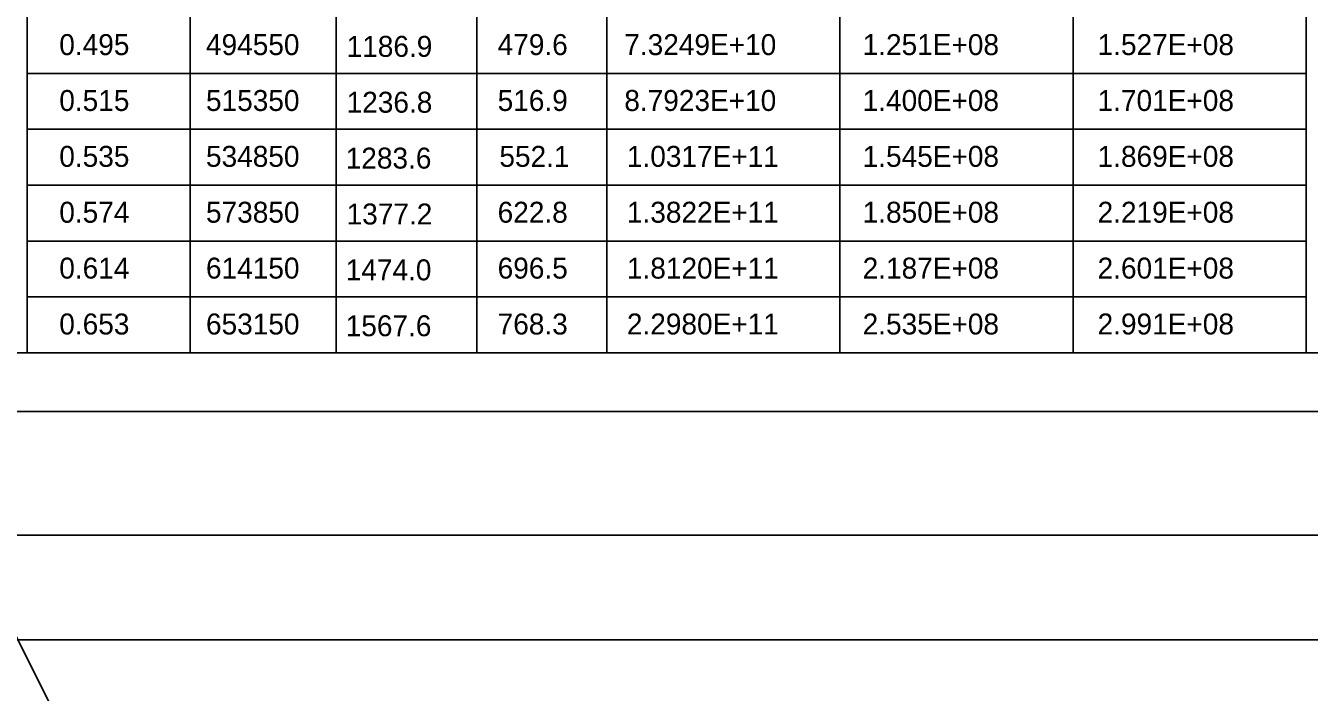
# Model space of a CAD drawing. Extents: x 635698 to 639877, y 296617 to 300175.
# Drawn here: x 636718.4 to 636902.1, y 299463.3 to 299558.7 of the extents above; entities that cross this region are included whole.
import ezdxf

# ---------------------------------------------------------------- set-up
doc = ezdxf.new("R2010")
doc.units = 0
for name, color, linetype in [('1', 7, 'Continuous'), ('2', 7, 'Continuous'), ('PLT-BNDY', 7, 'Continuous')]:
    doc.layers.add(name, color=color, linetype=linetype)

msp = doc.modelspace()

# ---------------------------------------------------------------- linework, layer by layer
at = {"layer": '1'}
msp.add_line((636360.88, 300174.81), (637328.96, 298262.27), dxfattribs=at)
at = {"layer": '2'}
for p, q in [((636718.58, 299646.25), (636718.58, 299511.88)), ((636901.7, 299646.25), (636901.7, 299511.88)), ((636741.95, 299634.38), (636741.95, 299511.88)), ((636762.83, 299634.38), (636762.83, 299511.88)), ((636782.95, 299634.38), (636782.95, 299511.88)), ((636801.58, 299634.38), (636801.58, 299511.88)), ((636834.95, 299634.38), (636834.95, 299511.88)), ((636868.33, 299634.38), (636868.33, 299511.88)), ((636901.7, 299551.88), (636718.58, 299551.88)), ((636901.7, 299543.88), (636718.58, 299543.88)), ((636901.7, 299535.88), (636718.58, 299535.88)), ((636901.7, 299527.88), (636718.58, 299527.88)), ((636901.7, 299519.88), (636718.58, 299519.88)), ((636700.95, 299511.88), (637084.83, 299511.88)), ((636556.08, 299503.46), (637093.43, 299503.46)), ((637331.45, 299485.76), (636545.45, 299485.76))]:
    msp.add_line(p, q, dxfattribs=at)
at = {"layer": 'PLT-BNDY'}
for points in [[(636505.45, 300064.76), (637346.45, 300064.76), (637346.45, 299470.76), (636505.45, 299470.76)], [(636505.45, 299470.76), (637346.45, 299470.76), (637346.45, 298876.76), (636505.45, 298876.76)]]:
    msp.add_lwpolyline(points, close=True, dxfattribs=at)

# ---------------------------------------------------------------- texts
at = {"layer": '2'}
for s, p in [('0.495', (636723.2, 299554.5)), ('494550', (636744.2, 299554.5)), ('1186.9', (636764.33, 299554.25)), ('479.6', (636785.95, 299554.5)), ('7.3249E+10', (636804.08, 299554.5)), ('1.251E+08', (636838.2, 299554.5)), ('1.527E+08', (636871.83, 299554.5)), ('0.515', (636723.2, 299546.5)), ('515350', (636744.2, 299546.5)), ('1236.8', (636764.33, 299546.25)), ('516.9', (636785.95, 299546.5)), ('8.7923E+10', (636804.08, 299546.5)), ('1.400E+08', (636838.2, 299546.5)), ('1.701E+08', (636871.83, 299546.5)), ('0.535', (636723.2, 299538.5)), ('534850', (636744.2, 299538.5)), ('1283.6', (636764.2, 299538.25)), ('552.1', (636786.2, 299538.5)), ('1.0317E+11', (636804.45, 299538.5)), ('1.545E+08', (636838.2, 299538.5)), ('1.869E+08', (636871.83, 299538.5)), ('0.574', (636723.2, 299530.5)), ('573850', (636744.2, 299530.5)), ('1377.2', (636764.33, 299530.25)), ('622.8', (636785.95, 299530.5)), ('1.3822E+11', (636804.45, 299530.5)), ('1.850E+08', (636838.2, 299530.5)), ('2.219E+08', (636871.83, 299530.5)), ('0.614', (636723.2, 299522.5)), ('614150', (636744.2, 299522.5)), ('696.5', (636785.95, 299522.5)), ('1.8120E+11', (636804.45, 299522.5)), ('2.187E+08', (636838.2, 299522.5)), ('2.601E+08', (636871.83, 299522.5)), ('1474.0', (636764.2, 299522.25)), ('0.653', (636723.2, 299514.5)), ('653150', (636744.2, 299514.5)), ('1567.6', (636764.2, 299514.25)), ('768.3', (636785.95, 299514.5)), ('2.2980E+11', (636804.45, 299514.5)), ('2.535E+08', (636838.2, 299514.5)), ('2.991E+08', (636871.83, 299514.5))]:
    msp.add_text(s, height=3, dxfattribs=at).set_placement(p)

doc.saveas('drawing.dxf')
